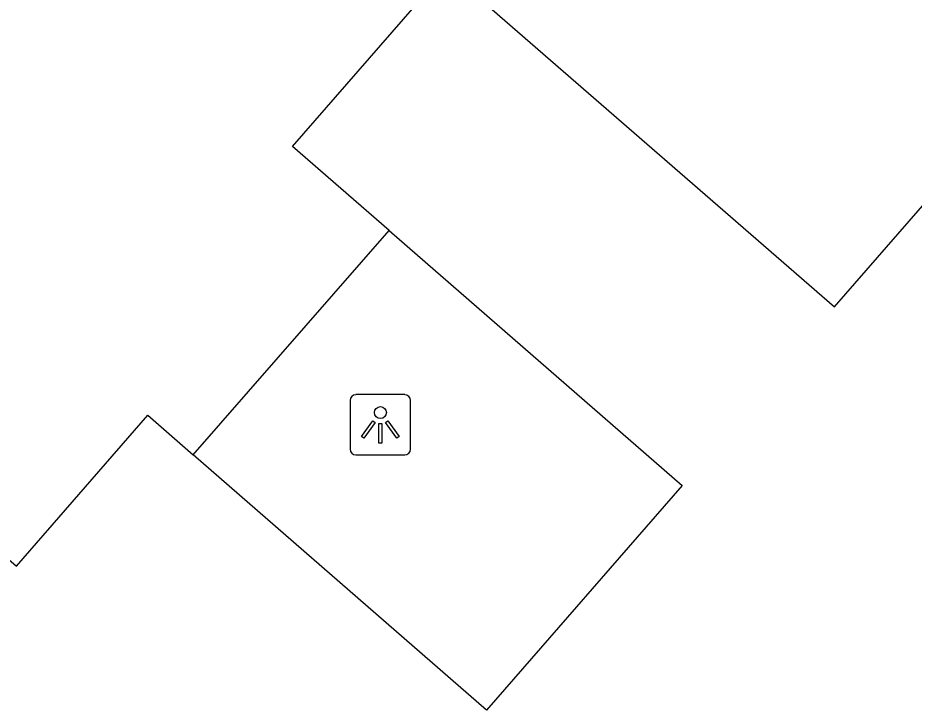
# Model space of a CAD drawing. Extents: x 158474 to 159560, y 388525 to 389605.
# Drawn here: x 158876.36 to 158891.17, y 388755.59 to 388767.04 of the extents above; entities that cross this region are included whole.
import ezdxf

# ---------------------------------------------------------------- set-up
doc = ezdxf.new("R2010")
doc.units = 0
for name, color, linetype in [('IMGEO_Lichtpunt', 7, 'Continuous'), ('IMGEO_Pand', 7, 'Continuous'), ('IMGEO_Voetpad_open', 7, 'Continuous')]:
    doc.layers.add(name, color=color, linetype=linetype)

msp = doc.modelspace()

# ---------------------------------------------------------------- linework, layer by layer
at = {"layer": 'IMGEO_Lichtpunt'}
for p, q in [((158881.853, 388760.714), (158881.853, 388759.907)), ((158881.853, 388760.714), (158881.853, 388759.907)), ((158882.755, 388760.809), (158881.947, 388760.809)), ((158882.755, 388760.809), (158881.947, 388760.809)), ((158882.849, 388759.907), (158882.849, 388760.714)), ((158882.849, 388759.907), (158882.849, 388760.714)), ((158881.947, 388759.813), (158882.755, 388759.813)), ((158881.947, 388759.813), (158882.755, 388759.813))]:
    msp.add_line(p, q, dxfattribs=at)
for points in [[(158882.227, 388760.378), (158882.266, 388760.35), (158882.078, 388760.088), (158882.04, 388760.115), (158882.227, 388760.378)], [(158882.329, 388760.33), (158882.376, 388760.33), (158882.376, 388760.008), (158882.329, 388760.008), (158882.329, 388760.33)], [(158882.439, 388760.35), (158882.477, 388760.377), (158882.664, 388760.115), (158882.625, 388760.087), (158882.439, 388760.35)]]:
    msp.add_lwpolyline(points, dxfattribs=at)
msp.add_circle((158882.352, 388760.512), 0.0994, dxfattribs=at)
for centre, start, end in [((158881.947, 388760.714), 90, 180), ((158881.947, 388760.714), 90, 180), ((158882.755, 388760.714), 0, 90), ((158882.755, 388760.714), 0, 90), ((158881.947, 388759.907), 180, 270), ((158881.947, 388759.907), 180, 270), ((158882.755, 388759.907), 270, 0), ((158882.755, 388759.907), 270, 360)]:
    msp.add_arc(centre, 0.0946, start, end, dxfattribs=at)
at = {"layer": 'IMGEO_Pand'}
for points in [[(158883.447, 388767.837), (158889.853, 388762.261), (158896.992, 388770.463)], [(158882.499, 388763.523), (158880.902, 388764.914), (158883.447, 388767.837)], [(158867.453, 388765.709), (158876.337, 388757.976), (158878.507, 388760.469), (158879.261, 388759.812)], [(158882.499, 388763.523), (158887.341, 388759.308), (158884.108, 388755.594), (158879.261, 388759.812)]]:
    msp.add_lwpolyline(points, dxfattribs=at)
at = {"layer": 'IMGEO_Voetpad_open'}
msp.add_lwpolyline([(158879.261, 388759.812), (158882.499, 388763.523)], dxfattribs=at)

doc.saveas('drawing.dxf')
